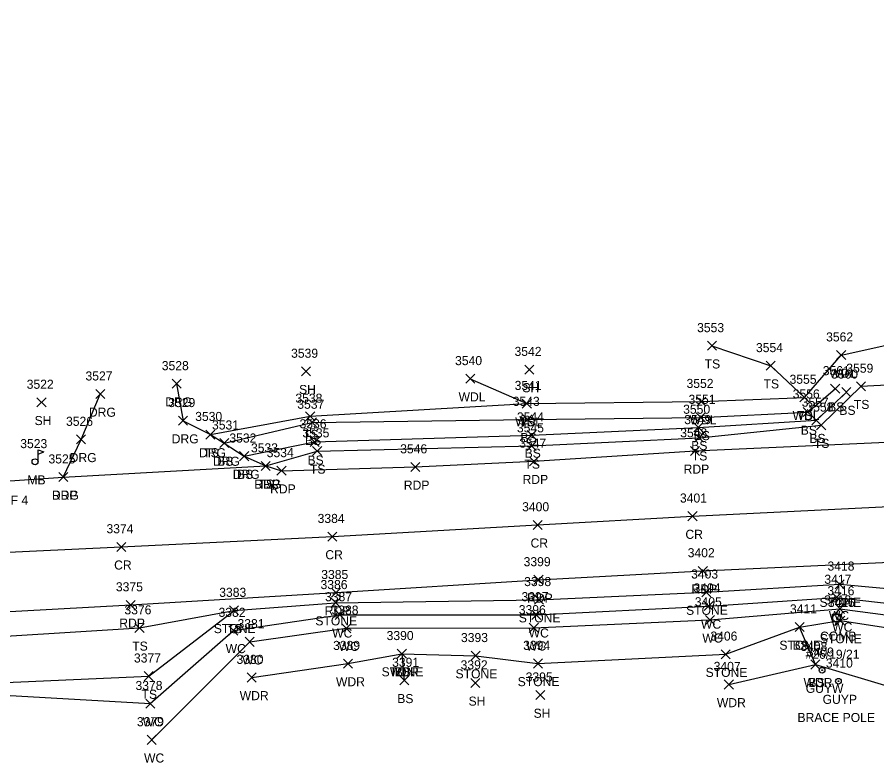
# Model space of a CAD drawing. Extents: x 1611797 to 1633212, y 298978 to 305475.
# Drawn here: x 1617322.1 to 1617511.6, y 301424.2 to 301589 of the extents above; entities that cross this region are included whole.
import ezdxf

# ---------------------------------------------------------------- set-up
doc = ezdxf.new("R2010")
doc.units = 0
for name, color, linetype in [('L_A', 7, 'Continuous'), ('L_C', 7, 'Continuous'), ('L_I', 7, 'Continuous'), ('L_TIC', 7, 'Continuous'), ('LASF', 7, 'Continuous'), ('LAWA', 7, 'Continuous'), ('LAWE', 7, 'Continuous'), ('LELB', 7, 'Continuous'), ('LMB', 7, 'Continuous'), ('P_A', 7, 'Continuous'), ('P_I', 7, 'Continuous'), ('P_TIC', 7, 'Continuous'), ('PET', 7, 'Continuous'), ('PRC', 7, 'Continuous'), ('R_A', 7, 'Continuous'), ('R_I', 7, 'Continuous'), ('R_TIC', 7, 'Continuous'), ('RDG', 7, 'Continuous'), ('U_A', 7, 'Continuous'), ('U_C', 7, 'Continuous'), ('U_I', 7, 'Continuous'), ('UP', 7, 'Continuous'), ('UPGW', 7, 'Continuous')]:
    doc.layers.add(name, color=color, linetype=linetype)

msp = doc.modelspace()

# ---------------------------------------------------------------- linework, layer by layer
at = {"layer": 'L_TIC'}
for points in [[(1617474.26, 301515.58), (1617476.26, 301517.58)], [(1617476.26, 301515.58), (1617474.26, 301517.58)], [(1617502.75, 301513.54), (1617504.75, 301515.54)], [(1617504.75, 301513.54), (1617502.75, 301515.54)], [(1617487.24, 301511.18), (1617489.24, 301513.18)], [(1617489.24, 301511.18), (1617487.24, 301513.18)], [(1617384.77, 301509.94), (1617386.77, 301511.94)], [(1617386.77, 301509.94), (1617384.77, 301511.94)], [(1617434, 301510.34), (1617436, 301512.34)], [(1617436, 301510.34), (1617434, 301512.34)], [(1617421, 301508.31), (1617423, 301510.31)], [(1617423, 301508.31), (1617421, 301510.31)], [(1617501.44, 301506.1), (1617503.44, 301508.1)], [(1617503.44, 301506.1), (1617501.44, 301508.1)], [(1617503.92, 301505.35), (1617505.92, 301507.35)], [(1617505.92, 301505.35), (1617503.92, 301507.35)], [(1617507.15, 301506.64), (1617509.15, 301508.64)], [(1617509.15, 301506.64), (1617507.15, 301508.64)], [(1617494.64, 301504.2), (1617496.64, 301506.2)], [(1617496.64, 301504.2), (1617494.64, 301506.2)], [(1617494.64, 301504.2), (1617496.64, 301506.2)], [(1617496.64, 301504.2), (1617494.64, 301506.2)], [(1617326.48, 301503.1), (1617328.48, 301505.1)], [(1617328.48, 301503.1), (1617326.48, 301505.1)], [(1617433.47, 301502.84), (1617435.47, 301504.84)], [(1617435.47, 301502.84), (1617433.47, 301504.84)], [(1617433.47, 301502.84), (1617435.47, 301504.84)], [(1617435.47, 301502.84), (1617433.47, 301504.84)], [(1617471.92, 301503.28), (1617473.92, 301505.28)], [(1617473.92, 301503.28), (1617471.92, 301505.28)], [(1617385.71, 301500.03), (1617387.71, 301502.03)], [(1617387.71, 301500.03), (1617385.71, 301502.03)], [(1617471.8, 301499.78), (1617473.8, 301501.78)], [(1617473.8, 301499.78), (1617471.8, 301501.78)], [(1617495.39, 301500.97), (1617497.39, 301502.97)], [(1617497.39, 301500.97), (1617495.39, 301502.97)], [(1617386.13, 301498.69), (1617388.13, 301500.69)], [(1617388.13, 301498.69), (1617386.13, 301500.69)], [(1617433.62, 301499.33), (1617435.62, 301501.33)], [(1617435.62, 301499.33), (1617433.62, 301501.33)], [(1617497.31, 301499.15), (1617499.31, 301501.15)], [(1617499.31, 301499.15), (1617497.31, 301501.15)], [(1617498.35, 301498.07), (1617500.35, 301500.07)], [(1617500.35, 301498.07), (1617498.35, 301500.07)], [(1617363.71, 301496), (1617365.71, 301498)], [(1617365.71, 301496), (1617363.71, 301498)], [(1617434.54, 301495.9), (1617436.54, 301497.9)], [(1617436.54, 301495.9), (1617434.54, 301497.9)], [(1617471.27, 301497.59), (1617473.27, 301499.59)], [(1617473.27, 301497.59), (1617471.27, 301499.59)], [(1617366.76, 301494.12), (1617368.76, 301496.12)], [(1617368.76, 301494.12), (1617366.76, 301496.12)], [(1617386.68, 301494.38), (1617388.68, 301496.38)], [(1617388.68, 301494.38), (1617386.68, 301496.38)], [(1617471.43, 301495.3), (1617473.43, 301497.3)], [(1617473.43, 301495.3), (1617471.43, 301497.3)], [(1617387.25, 301492.38), (1617389.25, 301494.38)], [(1617389.25, 301492.38), (1617387.25, 301494.38)], [(1617434.54, 301493.49), (1617436.54, 301495.49)], [(1617436.54, 301493.49), (1617434.54, 301495.49)], [(1617371.15, 301491.24), (1617373.15, 301493.24)], [(1617373.15, 301491.24), (1617371.15, 301493.24)], [(1617375.92, 301489.08), (1617377.92, 301491.08)], [(1617377.92, 301489.08), (1617375.92, 301491.08)], [(1617502.43, 301463.01), (1617504.43, 301465.01)], [(1617504.43, 301463.01), (1617502.43, 301465.01)], [(1617473.02, 301461.26), (1617475.02, 301463.26)], [(1617475.02, 301461.26), (1617473.02, 301463.26)], [(1617501.74, 301460.1), (1617503.74, 301462.1)], [(1617503.74, 301460.1), (1617501.74, 301462.1)], [(1617391.31, 301458.93), (1617393.31, 301460.93)], [(1617393.31, 301458.93), (1617391.31, 301460.93)], [(1617436.14, 301459.59), (1617438.14, 301461.59)], [(1617438.14, 301459.59), (1617436.14, 301461.59)], [(1617473.54, 301458.2), (1617475.54, 301460.2)], [(1617475.54, 301458.2), (1617473.54, 301460.2)], [(1617368.92, 301457.22), (1617370.92, 301459.22)], [(1617370.92, 301457.22), (1617368.92, 301459.22)], [(1617368.92, 301457.22), (1617370.92, 301459.22)], [(1617370.92, 301457.22), (1617368.92, 301459.22)], [(1617368.92, 301457.22), (1617370.92, 301459.22)], [(1617370.92, 301457.22), (1617368.92, 301459.22)], [(1617392.24, 301456.25), (1617394.24, 301458.25)], [(1617394.24, 301456.25), (1617392.24, 301458.25)], [(1617435.55, 301456.26), (1617437.55, 301458.26)], [(1617437.55, 301456.26), (1617435.55, 301458.26)], [(1617502.48, 301457.58), (1617504.48, 301459.58)], [(1617504.48, 301457.58), (1617502.48, 301459.58)], [(1617473.83, 301455.14), (1617475.83, 301457.14)], [(1617475.83, 301455.14), (1617473.83, 301457.14)], [(1617502.53, 301454.99), (1617504.53, 301456.99)], [(1617504.53, 301454.99), (1617502.53, 301456.99)], [(1617348.08, 301453.36), (1617350.08, 301455.36)], [(1617350.08, 301453.36), (1617348.08, 301455.36)], [(1617368.77, 301452.81), (1617370.77, 301454.81)], [(1617370.77, 301452.81), (1617368.77, 301454.81)], [(1617393.67, 301453.3), (1617395.67, 301455.3)], [(1617395.67, 301453.3), (1617393.67, 301455.3)], [(1617435.01, 301453.39), (1617437.01, 301455.39)], [(1617437.01, 301453.39), (1617435.01, 301455.39)], [(1617493.6, 301453.56), (1617495.6, 301455.56)], [(1617495.6, 301453.56), (1617493.6, 301455.56)], [(1617493.6, 301453.56), (1617495.6, 301455.56)], [(1617495.6, 301453.56), (1617493.6, 301455.56)], [(1617372.38, 301450.31), (1617374.38, 301452.31)], [(1617374.38, 301450.31), (1617372.38, 301452.31)], [(1617405.91, 301447.69), (1617407.91, 301449.69)], [(1617407.91, 301447.69), (1617405.91, 301449.69)], [(1617405.91, 301447.69), (1617407.91, 301449.69)], [(1617407.91, 301447.69), (1617405.91, 301449.69)], [(1617405.91, 301447.69), (1617407.91, 301449.69)], [(1617407.91, 301447.69), (1617405.91, 301449.69)], [(1617422.21, 301447.25), (1617424.21, 301449.25)], [(1617424.21, 301447.25), (1617422.21, 301449.25)], [(1617477.32, 301447.57), (1617479.32, 301449.57)], [(1617479.32, 301447.57), (1617477.32, 301449.57)], [(1617394.02, 301445.51), (1617396.02, 301447.51)], [(1617396.02, 301445.51), (1617394.02, 301447.51)], [(1617435.91, 301445.53), (1617437.91, 301447.53)], [(1617437.91, 301445.53), (1617435.91, 301447.53)], [(1617497.09, 301445.31), (1617499.09, 301447.31)], [(1617499.09, 301445.31), (1617497.09, 301447.31)], [(1617497.09, 301445.31), (1617499.09, 301447.31)], [(1617499.09, 301445.31), (1617497.09, 301447.31)], [(1617350.12, 301442.74), (1617352.12, 301444.74)], [(1617352.12, 301442.74), (1617350.12, 301444.74)], [(1617372.81, 301442.44), (1617374.81, 301444.44)], [(1617374.81, 301442.44), (1617372.81, 301444.44)], [(1617406.46, 301441.79), (1617408.46, 301443.79)], [(1617408.46, 301441.79), (1617406.46, 301443.79)], [(1617422.13, 301441.23), (1617424.13, 301443.23)], [(1617424.13, 301441.23), (1617422.13, 301443.23)], [(1617477.99, 301440.89), (1617479.99, 301442.89)], [(1617479.99, 301440.89), (1617477.99, 301442.89)], [(1617436.47, 301438.56), (1617438.47, 301440.56)], [(1617438.47, 301438.56), (1617436.47, 301440.56)], [(1617350.46, 301436.68), (1617352.46, 301438.68)], [(1617352.46, 301436.68), (1617350.46, 301438.68)], [(1617350.78, 301428.69), (1617352.78, 301430.69)], [(1617352.78, 301428.69), (1617350.78, 301430.69)]]:
    msp.add_lwpolyline(points, dxfattribs=at)
at = {"layer": 'LASF'}
for points in [[(1617369.92, 301458.22), (1617392.31, 301459.93), (1617437.14, 301460.59), (1617474.02, 301462.26), (1617503.43, 301464.01), (1617531.54, 301461.45), (1617532.4, 301457.71), (1617532.56, 301454.74), (1617533.22, 301451.43)], [(1617406.91, 301448.69), (1617423.21, 301448.25), (1617436.91, 301446.53), (1617478.32, 301448.57), (1617494.6, 301454.56), (1617503.53, 301455.99), (1617533.22, 301451.43)]]:
    msp.add_lwpolyline(points, dxfattribs=at)
at = {"layer": 'LAWA'}
for points in [[(1617422, 301509.31), (1617434.47, 301503.84), (1617472.92, 301504.28), (1617495.64, 301505.2), (1617503.75, 301514.54), (1617532.25, 301520.83), (1617545.7, 301506.63), (1617560.03, 301507.22), (1617583.07, 301513.52), (1617584.32, 301510.44), (1617589.2, 301508.68), (1617602.82, 301509.83), (1617612.48, 301519.04), (1617618.41, 301530.41)], [(1617478.99, 301441.89), (1617498.09, 301446.31), (1617514.76, 301441.3), (1617533.22, 301451.43), (1617564.08, 301450.77), (1617612.24, 301448.9), (1617641.75, 301450.47), (1617645.69, 301442.09), (1617648.16, 301431.46)], [(1617373.81, 301443.44), (1617395.02, 301446.51), (1617406.91, 301448.69)]]:
    msp.add_lwpolyline(points, dxfattribs=at)
at = {"layer": 'LAWE'}
for points in [[(1617306.4, 301440.27), (1617351.46, 301437.68), (1617369.77, 301453.81), (1617393.24, 301457.25), (1617436.55, 301457.26), (1617474.54, 301459.2), (1617502.74, 301461.1), (1617532.4, 301457.71), (1617564.25, 301457.25), (1617611.5, 301454.94), (1617640.6, 301457.22), (1617646.97, 301460.46), (1617651.5, 301460.17)], [(1617351.78, 301429.69), (1617373.38, 301451.31), (1617394.67, 301454.3), (1617436.01, 301454.39), (1617474.83, 301456.14), (1617503.48, 301458.58), (1617532.56, 301454.74), (1617564.15, 301453.71), (1617611.94, 301451.01), (1617642.86, 301452.03), (1617647.61, 301443.08), (1617650.03, 301431.84)]]:
    msp.add_lwpolyline(points, dxfattribs=at)
at = {"layer": 'LELB'}
for points in [[(1617376.92, 301490.08), (1617388.25, 301493.38), (1617435.54, 301494.49), (1617472.43, 301496.3), (1617499.35, 301499.07), (1617508.15, 301507.64), (1617530.74, 301508.82), (1617545.7, 301506.63), (1617559.77, 301503.97), (1617584.32, 301510.44), (1617589.17, 301515.59), (1617596.39, 301517.8), (1617602.82, 301509.83)], [(1617475.26, 301516.58), (1617488.24, 301512.18), (1617495.64, 301505.2)], [(1617367.76, 301495.12), (1617387.13, 301499.69), (1617434.62, 301500.33), (1617472.8, 301500.78), (1617496.39, 301501.97), (1617502.44, 301507.1)], [(1617372.15, 301492.24), (1617387.68, 301495.38), (1617435.54, 301496.9), (1617472.27, 301498.59), (1617498.31, 301500.15), (1617504.92, 301506.35)], [(1617364.71, 301497), (1617386.71, 301501.03), (1617434.47, 301503.84)], [(1617270.27, 301424.19), (1617273.49, 301438.28), (1617281.19, 301445.24), (1617285, 301448.98), (1617306.28, 301441.74), (1617351.12, 301443.74), (1617369.92, 301458.22)], [(1617287.63, 301451.22), (1617305.43, 301451.65), (1617349.08, 301454.36), (1617369.92, 301458.22)], [(1617498.09, 301446.31), (1617494.6, 301454.56)], [(1617406.91, 301448.69), (1617407.46, 301442.79)]]:
    msp.add_lwpolyline(points, dxfattribs=at)
at = {"layer": 'LMB'}
for p, q in [((1617326.71, 301493.61), (1617328, 301493.23)), ((1617326.72, 301491.02), (1617326.71, 301493.61)), ((1617326.71, 301492.71), (1617328, 301493.22)), ((1617326.06, 301491.01), (1617326.06, 301491.01))]:
    msp.add_line(p, q, dxfattribs=at)
msp.add_circle((1617326.06, 301491.01), 0.656, dxfattribs=at)
at = {"layer": 'P_TIC'}
for points in [[(1617470.54, 301492.39), (1617472.54, 301494.39)], [(1617472.54, 301492.39), (1617470.54, 301494.39)], [(1617375.92, 301489.08), (1617377.92, 301491.08)], [(1617377.92, 301489.08), (1617375.92, 301491.08)], [(1617408.86, 301488.86), (1617410.86, 301490.86)], [(1617410.86, 301488.86), (1617408.86, 301490.86)], [(1617435.04, 301490.12), (1617437.04, 301492.12)], [(1617437.04, 301490.12), (1617435.04, 301492.12)], [(1617331.28, 301486.64), (1617333.28, 301488.64)], [(1617333.28, 301486.64), (1617331.28, 301488.64)], [(1617379.39, 301488.02), (1617381.39, 301490.02)], [(1617381.39, 301488.02), (1617379.39, 301490.02)], [(1617469.99, 301478.01), (1617471.99, 301480.01)], [(1617471.99, 301478.01), (1617469.99, 301480.01)], [(1617435.85, 301476.09), (1617437.85, 301478.09)], [(1617437.85, 301476.09), (1617435.85, 301478.09)], [(1617390.61, 301473.51), (1617392.61, 301475.51)], [(1617392.61, 301473.51), (1617390.61, 301475.51)], [(1617344.06, 301471.24), (1617346.06, 301473.24)], [(1617346.06, 301471.24), (1617344.06, 301473.24)], [(1617472.27, 301465.95), (1617474.27, 301467.95)], [(1617474.27, 301465.95), (1617472.27, 301467.95)], [(1617436.03, 301463.97), (1617438.03, 301465.97)], [(1617438.03, 301463.97), (1617436.03, 301465.97)], [(1617391.41, 301461.15), (1617393.41, 301463.15)], [(1617393.41, 301461.15), (1617391.41, 301463.15)], [(1617346.14, 301458.44), (1617348.14, 301460.44)], [(1617348.14, 301458.44), (1617346.14, 301460.44)]]:
    msp.add_lwpolyline(points, dxfattribs=at)
at = {"layer": 'PET'}
for points in [[(1617305.75, 301457.19), (1617347.14, 301459.44), (1617392.41, 301462.15), (1617437.03, 301464.97), (1617473.27, 301466.95), (1617531.87, 301469.67), (1617566.32, 301471.1), (1617609.82, 301473.33), (1617634.04, 301474.72), (1617637.31, 301473.19), (1617644.61, 301473.11), (1617669.64, 301474.72), (1617697.12, 301478.39), (1617706.32, 301482.41), (1617727.5, 301485.96), (1617767.07, 301493.66), (1617800.96, 301502.3), (1617832.68, 301511.92), (1617867.35, 301523.95), (1617902.85, 301537.24), (1617944.17, 301553.96), (1617973.01, 301565.74), (1618001.25, 301577.28)], [(1617303.35, 301485.62), (1617332.28, 301487.64), (1617376.92, 301490.08), (1617380.39, 301489.02), (1617409.86, 301489.86), (1617436.04, 301491.12), (1617471.54, 301493.39), (1617531.56, 301496.15), (1617562.86, 301497.5), (1617604.32, 301500), (1617605.26, 301500.96), (1617621.52, 301501.98), (1617649.26, 301503.96)]]:
    msp.add_lwpolyline(points, dxfattribs=at)
at = {"layer": 'PRC'}
msp.add_lwpolyline([(1617306.09, 301470.41), (1617345.06, 301472.24), (1617391.61, 301474.51), (1617436.85, 301477.09), (1617470.99, 301479.01), (1617529.29, 301481.87), (1617566.34, 301483.56), (1617607.34, 301485.97), (1617648.36, 301488.83), (1617680.6, 301491.86), (1617721.27, 301497.4), (1617746.74, 301501.63), (1617780.46, 301508.66), (1617812.54, 301517.56), (1617842.63, 301527.27), (1617878.57, 301540.46), (1617911, 301552.87), (1617942.26, 301565.4), (1617968.17, 301576.76), (1617999.19, 301589.03)], dxfattribs=at)
at = {"layer": 'R_TIC'}
for points in [[(1617356.26, 301507.2), (1617358.26, 301509.2)], [(1617358.26, 301507.2), (1617356.26, 301509.2)], [(1617339.44, 301504.93), (1617341.44, 301506.93)], [(1617341.44, 301504.93), (1617339.44, 301506.93)], [(1617357.69, 301499.06), (1617359.69, 301501.06)], [(1617359.69, 301499.06), (1617357.69, 301501.06)], [(1617363.71, 301496), (1617365.71, 301498)], [(1617365.71, 301496), (1617363.71, 301498)], [(1617335.2, 301494.93), (1617337.2, 301496.93)], [(1617337.2, 301494.93), (1617335.2, 301496.93)], [(1617366.76, 301494.12), (1617368.76, 301496.12)], [(1617368.76, 301494.12), (1617366.76, 301496.12)], [(1617371.15, 301491.24), (1617373.15, 301493.24)], [(1617373.15, 301491.24), (1617371.15, 301493.24)], [(1617375.92, 301489.08), (1617377.92, 301491.08)], [(1617377.92, 301489.08), (1617375.92, 301491.08)], [(1617331.28, 301486.64), (1617333.28, 301488.64)], [(1617333.28, 301486.64), (1617331.28, 301488.64)]]:
    msp.add_lwpolyline(points, dxfattribs=at)
at = {"layer": 'RDG'}
for points in [[(1617357.26, 301508.2), (1617358.69, 301500.06), (1617364.71, 301497), (1617367.76, 301495.12), (1617372.15, 301492.24), (1617376.92, 301490.08)], [(1617332.28, 301487.64), (1617336.2, 301495.93), (1617340.44, 301505.93)]]:
    msp.add_lwpolyline(points, dxfattribs=at)
at = {"layer": 'UP'}
for p, q in [((1617502.97, 301458.22), (1617502.72, 301457.39)), ((1617501.88, 301455.72), (1617501.88, 301457.39)), ((1617501.88, 301457.39), (1617503.55, 301457.39)), ((1617502.72, 301456.56), (1617502.72, 301456.56)), ((1617503.55, 301457.39), (1617503.55, 301455.72)), ((1617503.55, 301455.72), (1617501.88, 301455.72)), ((1617502.47, 301454.89), (1617502.72, 301455.72))]:
    msp.add_line(p, q, dxfattribs=at)
msp.add_circle((1617502.72, 301456.56), 0.833, dxfattribs=at)
at = {"layer": 'UPGW'}
for centre, radius in [((1617499.55, 301445.05), 0.625), ((1617499.55, 301445.05), 0.0833), ((1617503.16, 301442.62), 0.625), ((1617503.16, 301442.62), 0.0833)]:
    msp.add_circle(centre, radius, dxfattribs=at)

# ---------------------------------------------------------------- texts
at = {"layer": 'L_A'}
for s, p in [('TS', (1617473.67, 301511.58)), ('WDL', (1617501.16, 301509.54)), ('TS', (1617486.65, 301507.18)), ('SH', (1617384.26, 301505.94)), ('SH', (1617433.49, 301506.34)), ('WDL', (1617419.42, 301504.31)), ('BS', (1617500.88, 301502.1)), ('TS', (1617506.56, 301502.64)), ('WDL', (1617493.05, 301500.2)), ('TS', (1617494.05, 301500.2)), ('BS', (1617503.36, 301501.35)), ('SH', (1617325.96, 301499.1)), ('WDL', (1617431.89, 301498.84)), ('TS', (1617432.88, 301498.84)), ('WDL', (1617470.34, 301499.28)), ('TS', (1617385.12, 301496.03)), ('BS', (1617494.84, 301496.97)), ('BS', (1617385.57, 301494.69)), ('BS', (1617433.06, 301495.33)), ('BS', (1617471.25, 301495.78)), ('BS', (1617496.75, 301495.15)), ('TS', (1617497.76, 301494.07)), ('TS', (1617363.12, 301492)), ('BS', (1617470.71, 301493.59)), ('BS', (1617366.21, 301490.12)), ('BS', (1617386.12, 301490.38)), ('BS', (1617433.98, 301491.9)), ('TS', (1617470.84, 301491.3)), ('TS', (1617386.66, 301488.38)), ('TS', (1617433.95, 301489.49)), ('BS', (1617370.59, 301487.24)), ('MB', (1617324.37, 301486.01)), ('TS', (1617375.33, 301485.08)), ('STONE', (1617498.97, 301459.01)), ('STONE', (1617469.57, 301457.26)), ('WC', (1617501.04, 301456.1)), ('STONE', (1617387.85, 301454.93)), ('STONE', (1617432.68, 301455.59)), ('WC', (1617472.85, 301454.2)), ('STONE', (1617365.46, 301453.22)), ('TS', (1617368.32, 301453.22)), ('TS', (1617368.32, 301453.22)), ('WC', (1617391.55, 301452.25)), ('WC', (1617434.86, 301452.26)), ('WC', (1617501.78, 301453.58)), ('WC', (1617473.14, 301451.14)), ('STONE', (1617499.07, 301450.99)), ('TS', (1617347.49, 301449.36)), ('WC', (1617368.07, 301448.81)), ('WC', (1617392.97, 301449.3)), ('WC', (1617434.31, 301449.39)), ('STONE', (1617490.14, 301449.56)), ('BS', (1617493.04, 301449.56)), ('WC', (1617371.69, 301446.31)), ('STONE', (1617402.45, 301443.69)), ('WDR', (1617404.27, 301443.69)), ('BS', (1617405.35, 301443.69)), ('STONE', (1617418.75, 301443.25)), ('STONE', (1617473.87, 301443.57)), ('WDR', (1617392.39, 301441.51)), ('STONE', (1617432.45, 301441.53)), ('WDR', (1617495.46, 301441.31)), ('BS', (1617496.53, 301441.31)), ('TS', (1617349.53, 301438.74)), ('WDR', (1617371.17, 301438.44)), ('BS', (1617405.9, 301437.79)), ('SH', (1617421.62, 301437.23)), ('WDR', (1617476.36, 301436.89)), ('SH', (1617435.96, 301434.56)), ('WC', (1617349.76, 301432.68)), ('WC', (1617350.08, 301424.69))]:
    msp.add_text(s, height=2, dxfattribs=at).set_placement(p)
at = {"layer": 'L_C'}
msp.add_text('ROW OF 4', height=2, dxfattribs=at).set_placement((1617311.33, 301481.54))
at = {"layer": 'L_I'}
for s, p in [('3553', (1617472, 301519.58)), ('3562', (1617500.44, 301517.54)), ('3554', (1617484.98, 301515.18)), ('3539', (1617382.5, 301513.94)), ('3542', (1617431.75, 301514.34)), ('3540', (1617418.65, 301512.31)), ('3561', (1617499.7, 301510.1)), ('3560', (1617501.52, 301509.35)), ('3559', (1617504.89, 301510.64)), ('3552', (1617469.67, 301507.28)), ('3555', (1617492.38, 301508.2)), ('3555', (1617492.38, 301508.2)), ('3522', (1617324.22, 301507.1)), ('3541', (1617431.78, 301506.84)), ('3541', (1617431.78, 301506.84)), ('3538', (1617383.45, 301504.03)), ('3551', (1617470.11, 301503.78)), ('3556', (1617493.08, 301504.97)), ('3537', (1617383.87, 301502.69)), ('3543', (1617431.36, 301503.33)), ('3550', (1617468.93, 301501.59)), ('3557', (1617495.05, 301503.15)), ('3558', (1617496.09, 301502.07)), ('3530', (1617361.36, 301500)), ('3544', (1617432.28, 301499.9)), ('3531', (1617365.07, 301498.12)), ('3536', (1617384.36, 301498.38)), ('3549', (1617469.16, 301499.3)), ('3535', (1617384.99, 301496.38)), ('3545', (1617432.28, 301497.49)), ('3523', (1617322.8, 301494.01)), ('3532', (1617368.89, 301495.24)), ('3533', (1617373.66, 301493.08)), ('3418', (1617500.74, 301467.01)), ('3398', (1617433.88, 301463.59)), ('3403', (1617470.68, 301465.26)), ('3417', (1617500.05, 301464.1)), ('3386', (1617388.99, 301462.93)), ('3404', (1617471.2, 301462.2)), ('3383', (1617366.66, 301461.22)), ('3383', (1617366.66, 301461.22)), ('3383', (1617366.66, 301461.22)), ('3387', (1617389.98, 301460.25)), ('3397', (1617433.29, 301460.26)), ('3416', (1617500.73, 301461.58)), ('3405', (1617471.49, 301459.14)), ('3415', (1617500.83, 301458.99)), ('3376', (1617345.76, 301457.36)), ('3382', (1617366.51, 301456.81)), ('3388', (1617391.41, 301457.3)), ('3396', (1617432.69, 301457.39)), ('3411', (1617492.47, 301457.56)), ('3411', (1617492.47, 301457.56)), ('3381', (1617370.69, 301454.31)), ('3390', (1617403.56, 301451.69)), ('3390', (1617403.56, 301451.69)), ('3390', (1617403.56, 301451.69)), ('3393', (1617419.95, 301451.25)), ('3406', (1617474.93, 301451.57)), ('3389', (1617391.76, 301449.51)), ('3394', (1617433.65, 301449.53)), ('3408', (1617494.76, 301449.31)), ('3408', (1617494.76, 301449.31)), ('3377', (1617347.86, 301446.74)), ('3380', (1617370.46, 301446.44)), ('3391', (1617404.77, 301445.79)), ('3392', (1617419.87, 301445.23)), ('3407', (1617475.65, 301444.89)), ('3395', (1617434.21, 301442.56)), ('3378', (1617348.2, 301440.68)), ('3379', (1617348.51, 301432.69))]:
    msp.add_text(s, height=2, dxfattribs=at).set_placement(p)
at = {"layer": 'P_A'}
for s, p in [('RDP', (1617469.03, 301488.39)), ('RDP', (1617374.4, 301485.08)), ('RDP', (1617407.35, 301484.86)), ('RDP', (1617433.52, 301486.12)), ('RDP', (1617329.77, 301482.64)), ('RDP', (1617377.87, 301484.02)), ('CR', (1617469.42, 301474.01)), ('CR', (1617435.29, 301472.09)), ('CR', (1617390.05, 301469.51)), ('CR', (1617343.49, 301467.24)), ('RDP', (1617470.76, 301461.95)), ('RDP', (1617434.52, 301459.97)), ('RDP', (1617389.9, 301457.15)), ('RDP', (1617344.63, 301454.44))]:
    msp.add_text(s, height=2, dxfattribs=at).set_placement(p)
at = {"layer": 'P_I'}
for s, p in [('3548', (1617468.28, 301496.39)), ('3547', (1617432.78, 301494.12)), ('3533', (1617373.66, 301493.08)), ('3534', (1617377.13, 301492.02)), ('3546', (1617406.55, 301492.86)), ('3525', (1617329.02, 301490.64)), ('3401', (1617468.22, 301482.01)), ('3400', (1617433.43, 301480.09)), ('3384', (1617388.35, 301477.51)), ('3374', (1617341.8, 301475.24)), ('3402', (1617469.93, 301469.95)), ('3399', (1617433.76, 301467.97)), ('3385', (1617389.15, 301465.15)), ('3375', (1617343.88, 301462.44))]:
    msp.add_text(s, height=2, dxfattribs=at).set_placement(p)
at = {"layer": 'R_A'}
for p in [(1617354.75, 301503.2), (1617337.93, 301500.93), (1617356.18, 301495.06), (1617362.2, 301492), (1617333.69, 301490.93), (1617365.25, 301490.12), (1617369.64, 301487.24), (1617374.4, 301485.08), (1617329.77, 301482.64)]:
    msp.add_text('DRG', height=2, dxfattribs=at).set_placement(p)
at = {"layer": 'R_I'}
for s, p in [('3528', (1617354, 301511.2)), ('3527', (1617337.18, 301508.93)), ('3529', (1617355.43, 301503.06)), ('3530', (1617361.36, 301500)), ('3526', (1617332.89, 301498.93)), ('3531', (1617365.07, 301498.12)), ('3532', (1617368.89, 301495.24)), ('3533', (1617373.66, 301493.08)), ('3525', (1617329.02, 301490.64))]:
    msp.add_text(s, height=2, dxfattribs=at).set_placement(p)
at = {"layer": 'U_A'}
for s, p in [('COMB', (1617499.1, 301451.56)), ('GUYW', (1617495.94, 301440.05)), ('GUYP', (1617499.67, 301437.62))]:
    msp.add_text(s, height=2, dxfattribs=at).set_placement(p)
at = {"layer": 'U_C'}
for s, p in [('#26/19/21', (1617495.9, 301447.56)), ('BRACE POLE', (1617494.12, 301433.62))]:
    msp.add_text(s, height=2, dxfattribs=at).set_placement(p)
at = {"layer": 'U_I'}
for s, p in [('3412', (1617500.02, 301459.56)), ('3409', (1617496.2, 301448.05)), ('3410', (1617500.38, 301445.62))]:
    msp.add_text(s, height=2, dxfattribs=at).set_placement(p)

doc.saveas('drawing.dxf')
